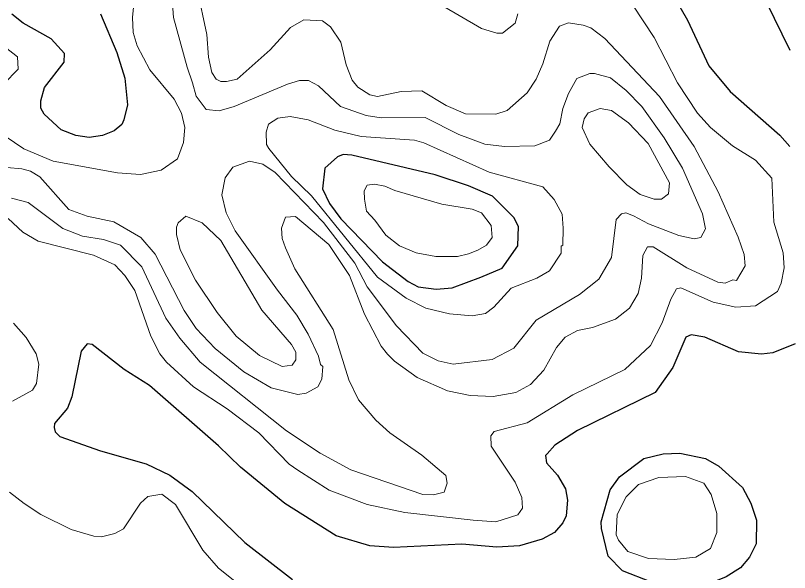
# Model space of a CAD drawing. Extents: x 423 to 448.8, y 7456.3 to 7484.
# Drawn here: x 434.022 to 435.285, y 7463.168 to 7464.076 of the extents above; entities that cross this region are included whole.
import ezdxf

# ---------------------------------------------------------------- set-up
doc = ezdxf.new("R2010")
doc.units = 0
doc.header["$LTSCALE"] = 0.032
doc.layers.add('1', color=7, linetype='Continuous', lineweight=25)
doc.layers.add('2', color=7, linetype='Continuous', lineweight=13)

msp = doc.modelspace()

# ---------------------------------------------------------------- linework, layer by layer
at = {"layer": '1'}
for points in [[(435.1001, 7464.101), (435.1186, 7464.0685), (435.1534, 7463.9943), (435.1882, 7463.9525), (435.2694, 7463.8813), (435.2857, 7463.8628)], [(435.2865, 7464.019), (435.2478, 7464.0979)], [(434.1611, 7464.0793), (434.1874, 7464.0159), (434.2005, 7463.9742), (434.2052, 7463.9308), (434.199, 7463.9061), (434.1959, 7463.8984), (434.1835, 7463.8883), (434.1642, 7463.8806), (434.1425, 7463.8775), (434.1209, 7463.8806), (434.0969, 7463.8898), (434.069, 7463.9154), (434.0636, 7463.9254), (434.0636, 7463.937), (434.0698, 7463.9587), (434.1015, 7464.0005), (434.1023, 7464.0144), (434.0806, 7464.0383), (434.035, 7464.0639), (434.0164, 7464.0785)], [(435.2942, 7463.541), (435.2578, 7463.5263), (435.2393, 7463.524), (435.2022, 7463.5279), (435.1472, 7463.5518), (435.1248, 7463.5557), (435.1163, 7463.5518), (435.0946, 7463.5023), (435.066, 7463.4613), (434.9392, 7463.3994), (434.9021, 7463.3755), (434.8897, 7463.3615), (434.8873, 7463.3584), (434.8889, 7463.3469), (434.9067, 7463.3267), (434.9198, 7463.3043), (434.9229, 7463.2858), (434.9206, 7463.2602), (434.9152, 7463.2486), (434.902, 7463.2332), (434.8819, 7463.2223), (434.8448, 7463.2115), (434.8077, 7463.2092), (434.7505, 7463.2138), (434.6391, 7463.2084), (434.6004, 7463.2115), (434.5455, 7463.2277), (434.4619, 7463.2803), (434.3892, 7463.3399), (434.3537, 7463.3747), (434.2407, 7463.4729), (434.1998, 7463.4992), (434.1472, 7463.5395), (434.1394, 7463.541), (434.1293, 7463.5286), (434.1139, 7463.4544), (434.1069, 7463.4358), (434.086, 7463.411), (434.0853, 7463.4041), (434.0868, 7463.3972), (434.0946, 7463.3894)], [(434.0946, 7463.3894), (434.1611, 7463.3662), (434.2353, 7463.3453), (434.274, 7463.3267), (434.3103, 7463.2997), (434.3962, 7463.2169), (434.4743, 7463.1566)]]:
    msp.add_lwpolyline(points, dxfattribs=at)
for points in [[(434.7814, 7463.6493), (434.8162, 7463.664), (434.8417, 7463.7004), (434.8432, 7463.732), (434.8355, 7463.7468), (434.8007, 7463.7815), (434.7613, 7463.7986), (434.7071, 7463.8164), (434.571, 7463.8488), (434.557, 7463.8496), (434.5478, 7463.8457), (434.5269, 7463.8272), (434.523, 7463.7939), (434.5346, 7463.7695), (434.5531, 7463.7448), (434.6213, 7463.6745), (434.663, 7463.6423), (434.6793, 7463.6338), (434.7087, 7463.6299), (434.7349, 7463.6323)], [(434.9786, 7463.2394), (434.9778, 7463.2502), (434.9925, 7463.3028), (435.008, 7463.3236), (435.0475, 7463.3538), (435.0792, 7463.3616), (435.1062, 7463.3623), (435.148, 7463.3538), (435.1697, 7463.3415), (435.2083, 7463.3066), (435.2223, 7463.2811), (435.2315, 7463.2533), (435.2307, 7463.2146), (435.2199, 7463.193), (435.2052, 7463.1752), (435.182, 7463.1605), (435.1619, 7463.1527), (435.1202, 7463.1473), (435.0598, 7463.152), (435.0126, 7463.1705), (434.9894, 7463.1945)]]:
    msp.add_lwpolyline(points, close=True, dxfattribs=at)
at = {"layer": '2'}
for points in [[(434.042, 7464.3137), (434.209, 7464.2997), (434.2454, 7464.2928), (434.2693, 7464.2819), (434.2755, 7464.2781), (434.2786, 7464.2712), (434.2802, 7464.248), (434.2252, 7464.1428), (434.2175, 7464.118), (434.2129, 7464.0732), (434.2144, 7464.0484), (434.2206, 7464.0268), (434.2415, 7463.988), (434.2809, 7463.9401), (434.2933, 7463.9169), (434.2988, 7463.8937), (434.2964, 7463.869), (434.2864, 7463.8426), (434.2601, 7463.8241), (434.2261, 7463.8171), (434.1889, 7463.8195), (434.0837, 7463.8388), (434.0358, 7463.8589), (434.0056, 7463.8798)], [(434.3807, 7463.7251), (434.366, 7463.7545), (434.3591, 7463.7839), (434.3645, 7463.8117), (434.3769, 7463.8287), (434.4039, 7463.8388), (434.4256, 7463.8341), (434.4457, 7463.8202), (434.525, 7463.7386), (434.5761, 7463.6726), (434.5963, 7463.6336), (434.6437, 7463.5704), (434.687, 7463.5255), (434.7118, 7463.5131), (434.7365, 7463.5077), (434.8, 7463.5155), (434.8355, 7463.534), (434.8719, 7463.5796), (434.9423, 7463.6214), (434.974, 7463.6462), (434.9949, 7463.6818), (435.0026, 7463.7437), (435.0111, 7463.7529), (435.0181, 7463.7545), (435.0305, 7463.7498), (435.0552, 7463.7367), (435.1047, 7463.7173), (435.1295, 7463.7119), (435.1403, 7463.7142), (435.148, 7463.7282), (435.1434, 7463.7529), (435.1108, 7463.8272), (435.0807, 7463.8767), (435.0443, 7463.9277), (435.0188, 7463.954), (434.9933, 7463.9749), (434.967, 7463.9819), (434.9593, 7463.9819), (434.9384, 7463.9734), (434.9245, 7463.9494), (434.9152, 7463.9247), (434.9105, 7463.8999), (434.9036, 7463.8875), (434.8935, 7463.8728), (434.8696, 7463.8635), (434.8201, 7463.8627), (434.7883, 7463.8666), (434.7458, 7463.8821), (434.6909, 7463.9099), (434.619, 7463.9092), (434.5942, 7463.913), (434.5525, 7463.9277), (434.5169, 7463.9617), (434.5006, 7463.9703), (434.4859, 7463.9703), (434.4658, 7463.9641), (434.3792, 7463.9277), (434.3544, 7463.9208), (434.3335, 7463.9231), (434.3173, 7463.9448), (434.3111, 7463.9664), (434.3026, 7463.9921), (434.2802, 7464.0732), (434.2771, 7464.1103)], [(435.073, 7463.944), (434.984, 7464.0391), (434.9608, 7464.0561), (434.9485, 7464.0607), (434.9245, 7464.0646), (434.9098, 7464.0592), (434.8943, 7464.0345), (434.8827, 7463.9974), (434.8719, 7463.9726), (434.8572, 7463.9501), (434.8247, 7463.9216), (434.8061, 7463.9154), (434.7566, 7463.9161), (434.7249, 7463.9293), (434.6854, 7463.9533), (434.6515, 7463.9525), (434.6128, 7463.944), (434.6004, 7463.9471), (434.581, 7463.9594), (434.5718, 7463.9711), (434.5617, 7463.9958), (434.5532, 7464.0329), (434.5362, 7464.0576), (434.5231, 7464.0677), (434.4929, 7464.0693), (434.4712, 7464.0569), (434.438, 7464.0206), (434.3838, 7463.9726), (434.3668, 7463.9687), (434.3575, 7463.9687), (434.3498, 7463.9726), (434.3428, 7463.9834), (434.3374, 7464.0082), (434.3343, 7464.0453), (434.3189, 7464.1196)], [(434.7164, 7464.094), (434.7829, 7464.0553), (434.8077, 7464.0476), (434.817, 7464.0476), (434.8378, 7464.0638), (434.8417, 7464.0793)], [(435.0296, 7464.0933), (435.0645, 7464.0407), (435.1023, 7463.9664), (435.1349, 7463.9169), (435.1565, 7463.8937), (435.1921, 7463.8635), (435.23, 7463.8403), (435.2563, 7463.8109), (435.2594, 7463.739), (435.2748, 7463.6895), (435.2764, 7463.6648), (435.2717, 7463.64), (435.2655, 7463.6261), (435.23, 7463.6029), (435.1975, 7463.6005), (435.1604, 7463.609), (435.1078, 7463.6323), (435.1008, 7463.6307), (435.0915, 7463.6137), (435.0776, 7463.575), (435.0583, 7463.5379), (435.0165, 7463.4992), (434.9314, 7463.4574), (434.8572, 7463.4118), (434.8031, 7463.3979), (434.7976, 7463.3909), (434.7984, 7463.374), (434.8378, 7463.3152)], [(434.0033, 7463.9649), (434.0265, 7463.9888), (434.0257, 7464.0089), (433.9925, 7464.0345)], [(434.0157, 7463.7784), (434.0427, 7463.7715), (434.0992, 7463.729), (434.1317, 7463.7166), (434.1657, 7463.7111), (434.1936, 7463.7019), (434.2284, 7463.6663), (434.2678, 7463.5828), (434.2902, 7463.5503), (434.3235, 7463.5108), (434.4643, 7463.3987), (434.5192, 7463.3623), (434.5695, 7463.3352), (434.687, 7463.295), (434.7041, 7463.2943), (434.7218, 7463.2989), (434.7264, 7463.3136), (434.7242, 7463.3259), (434.6855, 7463.3592), (434.6329, 7463.3956), (434.6104, 7463.4165), (434.5818, 7463.4497), (434.5663, 7463.4822), (434.5408, 7463.5642), (434.4782, 7463.6632), (434.4627, 7463.6973), (434.4573, 7463.7127), (434.4565, 7463.7297), (434.4627, 7463.7475), (434.4789, 7463.7485), (434.5337, 7463.7027), (434.5675, 7463.6525), (434.5919, 7463.589), (434.619, 7463.5371), (434.629, 7463.524), (434.6406, 7463.5124), (434.6778, 7463.4861), (434.7273, 7463.4644), (434.7644, 7463.4567), (434.8015, 7463.4551), (434.8386, 7463.4613), (434.8626, 7463.4745), (434.8843, 7463.4977), (434.9051, 7463.5348), (434.9191, 7463.5518), (434.9392, 7463.5627), (434.9639, 7463.5673), (435.0011, 7463.5812), (435.0242, 7463.599), (435.0382, 7463.623), (435.0436, 7463.6478), (435.0459, 7463.6849), (435.0536, 7463.6988), (435.0629, 7463.6988), (435.1178, 7463.6647), (435.1681, 7463.6416), (435.1805, 7463.64), (435.1928, 7463.6454), (435.199, 7463.6439), (435.213, 7463.6679), (435.2114, 7463.6864), (435.2014, 7463.715), (435.1689, 7463.7885), (435.1294, 7463.8628), (435.073, 7463.944)], [(433.9584, 7463.8326), (434.0327, 7463.8264), (434.0466, 7463.8225), (434.0621, 7463.8132), (434.1092, 7463.7599), (434.1394, 7463.749), (434.1827, 7463.7398), (434.2268, 7463.7143), (434.25, 7463.6872), (434.2972, 7463.5952), (434.3173, 7463.5658), (434.3483, 7463.5332), (434.3947, 7463.4954), (434.4395, 7463.4691), (434.4828, 7463.4582), (434.4968, 7463.4605), (434.5153, 7463.4706), (434.5223, 7463.483), (434.5238, 7463.5038), (434.52, 7463.5069), (434.5169, 7463.5209), (434.4998, 7463.5565), (434.4813, 7463.5874), (434.4495, 7463.6284), (434.3807, 7463.7251)], [(434.8378, 7463.3152), (434.8487, 7463.2904), (434.8494, 7463.2726), (434.8417, 7463.2618), (434.8061, 7463.2502), (434.769, 7463.2532), (434.6576, 7463.2656), (434.5958, 7463.2788), (434.5339, 7463.302), (434.4828, 7463.3345), (434.4689, 7463.3446), (434.4194, 7463.3956), (434.3676, 7463.435), (434.3127, 7463.4706), (434.2686, 7463.5108), (434.2577, 7463.5247), (434.243, 7463.5534), (434.2167, 7463.6276), (434.2005, 7463.6524), (434.1843, 7463.6694), (434.1495, 7463.6856), (434.059, 7463.708), (434.0342, 7463.7227), (434.0102, 7463.7452)], [(434.0188, 7463.5743), (434.0396, 7463.5511), (434.0558, 7463.5247), (434.0605, 7463.5077), (434.0566, 7463.476), (434.0497, 7463.4652), (434.0172, 7463.4474)], [(434.0125, 7463.2989), (434.0365, 7463.2803), (434.0636, 7463.2625), (434.1131, 7463.2378), (434.1503, 7463.227), (434.1626, 7463.2262), (434.1842, 7463.2316), (434.1982, 7463.2393), (434.226, 7463.2811), (434.2384, 7463.2919), (434.2608, 7463.2958), (434.2832, 7463.2788), (434.3281, 7463.2045), (434.3537, 7463.1751), (434.3799, 7463.1535)]]:
    msp.add_lwpolyline(points, dxfattribs=at)
for points in [[(434.991, 7463.8295), (434.9593, 7463.8666), (434.9469, 7463.8937), (434.95, 7463.9076), (434.9569, 7463.9177), (434.9763, 7463.9246), (434.9949, 7463.9216), (435.0227, 7463.9014), (435.0544, 7463.8674), (435.0892, 7463.8032), (435.0876, 7463.7854), (435.0761, 7463.7769), (435.0645, 7463.7769), (435.0413, 7463.7846), (435.0196, 7463.8001)], [(434.9159, 7463.7297), (434.9144, 7463.7522), (434.9013, 7463.7761), (434.8827, 7463.797), (434.7953, 7463.821), (434.6886, 7463.8689), (434.6731, 7463.8728), (434.5865, 7463.879), (434.5432, 7463.8891), (434.4999, 7463.9061), (434.4705, 7463.9115), (434.4503, 7463.9091), (434.4348, 7463.8991), (434.431, 7463.886), (434.4318, 7463.8658), (434.4356, 7463.8596), (434.4728, 7463.814), (434.5053, 7463.7823), (434.6127, 7463.6493), (434.6599, 7463.6153), (434.6917, 7463.599), (434.7303, 7463.5897), (434.7675, 7463.5866), (434.7891, 7463.5905), (434.803, 7463.6005), (434.8309, 7463.6315), (434.8727, 7463.6477), (434.8935, 7463.6601), (434.9128, 7463.6887), (434.9128, 7463.7003), (434.9152, 7463.7019)], [(434.8, 7463.7142), (434.7984, 7463.7336), (434.7829, 7463.7544), (434.7674, 7463.7606), (434.718, 7463.7684), (434.6414, 7463.7908), (434.6247, 7463.7979), (434.6078, 7463.8013), (434.596, 7463.7996), (434.591, 7463.7903), (434.5918, 7463.7768), (434.5952, 7463.7574), (434.6087, 7463.7423), (434.6264, 7463.7178), (434.6491, 7463.7009), (434.6761, 7463.6891), (434.7081, 7463.6832), (434.7435, 7463.6832), (434.7612, 7463.6874), (434.7764, 7463.6934), (434.7907, 7463.7018)], [(434.3003, 7463.749), (434.3266, 7463.7382), (434.3575, 7463.7096), (434.424, 7463.5959), (434.4728, 7463.5395), (434.4797, 7463.5271), (434.4797, 7463.5147), (434.4735, 7463.5062), (434.4573, 7463.5039), (434.4202, 7463.5216), (434.3823, 7463.5533), (434.3513, 7463.5921), (434.3157, 7463.6447), (434.291, 7463.6942), (434.2848, 7463.7189), (434.2848, 7463.7313), (434.2879, 7463.7382)], [(435.1665, 7463.2332), (435.1665, 7463.2641), (435.1573, 7463.2951), (435.1457, 7463.3136), (435.1155, 7463.3244), (435.0722, 7463.3229), (435.0389, 7463.3113), (435.0188, 7463.2912), (435.0041, 7463.2625), (435.0026, 7463.2293), (435.0064, 7463.2208), (435.0212, 7463.2022), (435.0552, 7463.1906), (435.097, 7463.1891), (435.1325, 7463.1929), (435.1565, 7463.2068)]]:
    msp.add_lwpolyline(points, close=True, dxfattribs=at)

doc.saveas('drawing.dxf')
